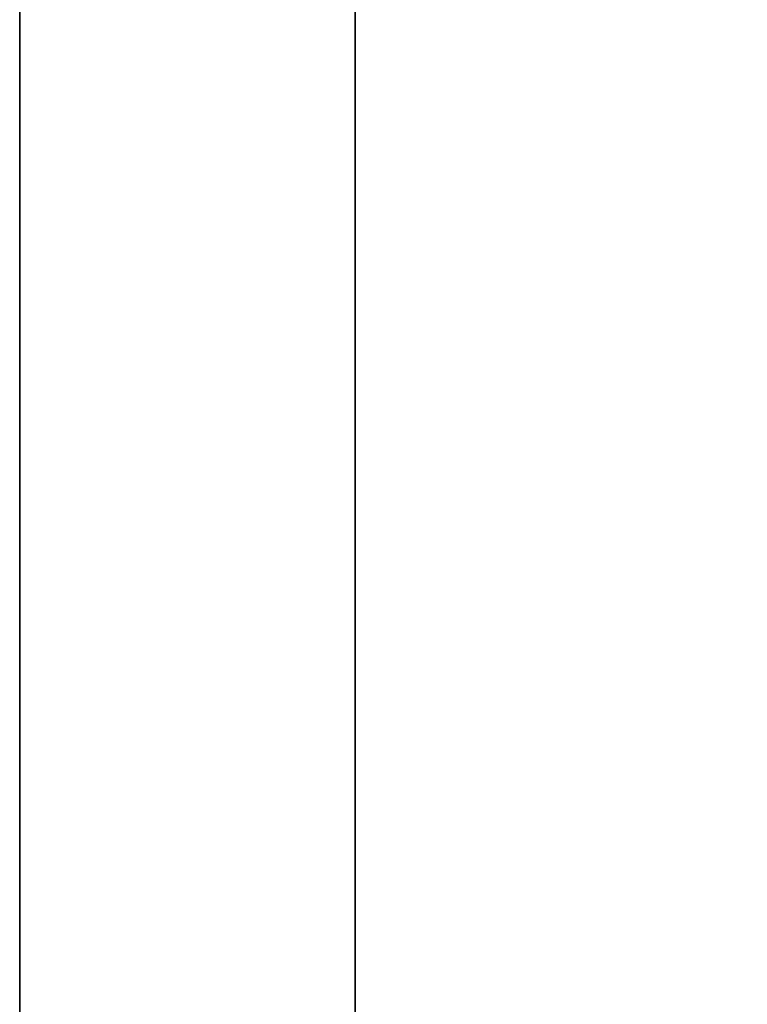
# Model space of a CAD drawing. Header units: millimetres. Extents: x -503 to 6703, y -110 to 249.
# Tile 625 of 656: x 2587 to 2589.17, y -12.98 to -10.05. Entities that reach past the tile are written whole.
import ezdxf

# ---------------------------------------------------------------- set-up
doc = ezdxf.new("R2010")
doc.units = ezdxf.units.MM
doc.layers.add('151', color=7, linetype='Continuous', true_color=0xffffff)

# ---------------------------------------------------------------- blocks, each defined once
blk = doc.blocks.new('UG_SURFACE_286')
at = {"layer": '151', "color": 252, "linetype": 'Continuous', "lineweight": 35}
for points in [[(2585.5, -26.22, 2021.75), (3414.5, -26.22, 2021.75), (3414.5, 62.62, 2021.75), (2585.5, 62.62, 2021.75)], [(2586.9999, -26.22, 2020.2501), (2586.9999, 62.62, 2020.2501), (3413.0001, 62.62, 2020.2501), (3413.0001, -26.22, 2020.2501)], [(2532.0001, -9.3, 2075.2499), (2532.0001, -26.22, 2075.2499), (3467.9999, -26.22, 2075.2499), (3467.9999, -9.3, 2075.2499)], [(2533.5, -9.3, 2073.75), (3466.5, -9.3, 2073.75), (3466.5, -26.22, 2073.75), (2533.5, -26.22, 2073.75)]]:
    blk.add_3dface(points, dxfattribs=at)
blk = doc.blocks.new('UG_SURFACE_297')
at = {"layer": '151', "color": 252, "linetype": 'Continuous', "lineweight": 35}
for points in [[(2604.0001, 4.0145, -6.75), (2588.0001, 4.0145, -6.75), (2588.0001, -20.9528, -6.75), (3411.9999, -20.9528, -6.75)], [(2588.0001, -20.9528, -7.75), (2588.0001, 4.0145, -7.75), (2604.0001, 4.0145, -7.75)], [(2604.0001, 4.0145, -7.75), (3395.9999, 4.0145, -7.75), (2588.0001, -20.9528, -7.75)], [(3395.9999, 4.0145, -7.75), (3411.9999, 4.0145, -7.75), (3411.9999, -20.9528, -7.75), (2588.0001, -20.9528, -7.75)], [(2588.0001, -20.9528, -6.75), (2588.0001, 4.0145, -6.75), (2588.0001, 4.0145, -7.75), (2588.0001, -20.9528, -7.75)]]:
    blk.add_3dface(points, dxfattribs=at)

msp = doc.modelspace()

# ---------------------------------------------------------------- linework, layer by layer
at = {"layer": '151', "color": 251, "linetype": 'Continuous', "lineweight": -3, "true_color": 0x636466}
for p, q in [((2587, -26.22, 2020.25), (2587, 62.62, 2020.25)), ((2587, -26.22, 2020.25), (2587, 62.62, 2020.25)), ((2587, 62.62, -7.75), (2587, -26.22, -7.75)), ((2587, -26.22, 2020.25), (2587, 62.62, 2020.25)), ((2587, 62.62, -7.75), (2587, -26.22, -7.75)), ((2588, -20.9528, -6.75), (2588, 4.0145, -6.75)), ((2588, -20.9528, -7.75), (2588, 4.0145, -7.75))]:
    msp.add_line(p, q, dxfattribs=at)

# ---------------------------------------------------------------- block references
for name in ['UG_SURFACE_286', 'UG_SURFACE_297']:
    msp.add_blockref(name, (0, 0), dxfattribs=at)

doc.saveas('drawing.dxf')
